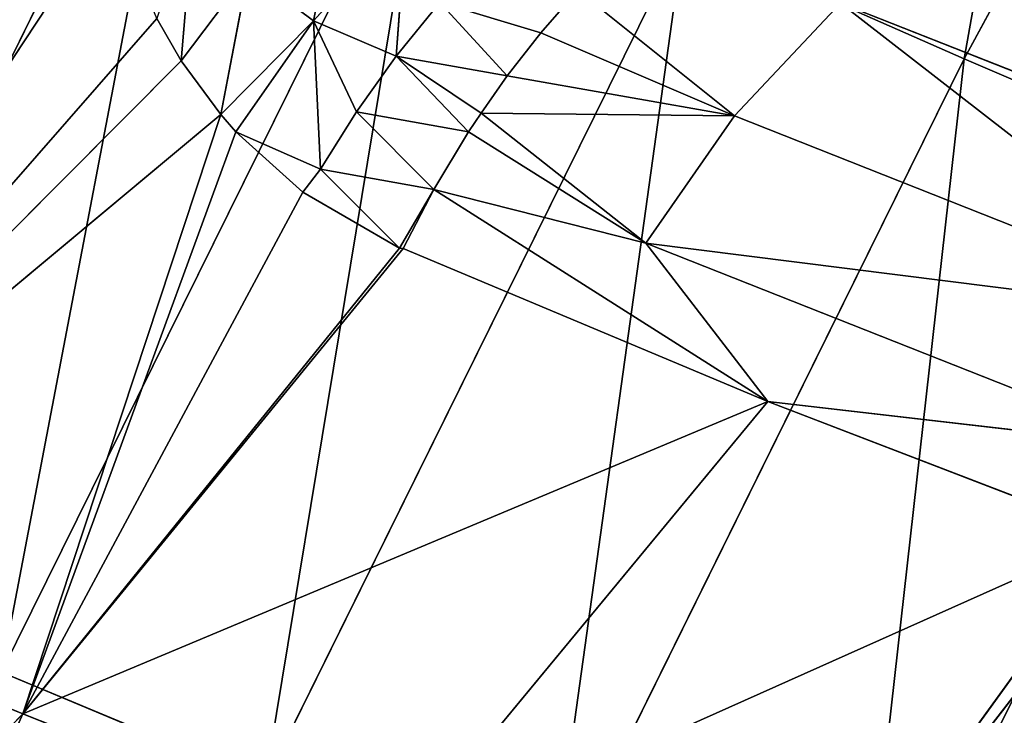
# Model space of a CAD drawing. Extents: x 0 to 605, y 0 to 400.
# Tile 385 of 656: x 27.03 to 33.17, y 282.21 to 286.55. Entities that reach past the tile are written whole.
import ezdxf

# ---------------------------------------------------------------- set-up
doc = ezdxf.new("R2010")
doc.units = 0
doc.header["$LTSCALE"] = 25.4
doc.layers.get('0').update_dxf_attribs({"linetype": 'CONTINUOUS'})

# ---------------------------------------------------------------- blocks, each defined once
blk = doc.blocks.new('ATLANTA610_-_S_STL')
at = {"color": 0}
for p, q in [((27.8724, 109.8131, 112.6458), (25.1454, 111.1108, 116.771)), ((25.1454, 111.1108, 116.771), (28.1558, 108.7331, 113.3298)), ((27.8724, 109.8131, 112.6458), (25.1454, 111.1108, 116.771)), ((28.5549, 107.5488, 113.9289), (25.1454, 111.1108, 116.771)), ((25.1454, 111.1108, 116.771), (27.3199, 106.5904, 117.6663)), ((28.5549, 107.5488, 113.9289), (25.1454, 111.1108, 116.771)), ((28.3083, 108.2493, 113.5924), (25.1454, 111.1108, 116.771)), ((28.3083, 108.2493, 113.5924), (25.1454, 111.1108, 116.771)), ((25.1454, 111.1108, 116.771), (28.1558, 108.7331, 113.3298)), ((25.1454, 111.1108, 116.771), (27.3199, 106.5904, 117.6663)), ((22.6383, 111.087, 122.4661), (27.3199, 106.5904, 117.6663)), ((22.6383, 111.087, 122.4661), (27.3199, 106.5904, 117.6663)), ((28.3083, 108.2493, 113.5924), (28.3886, 108.9971, 112.6303)), ((28.3083, 108.2493, 113.5924), (28.3886, 108.9971, 112.6303)), ((28.1558, 108.7331, 113.3298), (28.3083, 108.2493, 113.5924)), ((28.1558, 108.7331, 113.3298), (28.3083, 108.2493, 113.5924)), ((28.3083, 108.2493, 113.5924), (28.5549, 107.5488, 113.9289)), ((28.7257, 108.0998, 113.0379), (28.3083, 108.2493, 113.5924)), ((28.7257, 108.0998, 113.0379), (28.3083, 108.2493, 113.5924)), ((28.3083, 108.2493, 113.5924), (28.5549, 107.5488, 113.9289)), ((28.5549, 107.5488, 113.9289), (28.7257, 108.0998, 113.0379)), ((28.5549, 107.5488, 113.9289), (28.7257, 108.0998, 113.0379)), ((29.1334, 107.1947, 113.3436), (28.7257, 108.0998, 113.0379)), ((29.1334, 107.1947, 113.3436), (28.7257, 108.0998, 113.0379)), ((29.1334, 107.1947, 113.3436), (29.3157, 107.9736, 112.4181)), ((29.1334, 107.1947, 113.3436), (29.3157, 107.9736, 112.4181)), ((28.5549, 107.5488, 113.9289), (27.3199, 106.5904, 117.6663)), ((28.5549, 107.5488, 113.9289), (27.3199, 106.5904, 117.6663)), ((29.1334, 107.1947, 113.3436), (28.5549, 107.5488, 113.9289)), ((28.5549, 107.5488, 113.9289), (28.6493, 107.3005, 114.0363)), ((29.1334, 107.1947, 113.3436), (28.5549, 107.5488, 113.9289)), ((28.5549, 107.5488, 113.9289), (28.6493, 107.3005, 114.0363)), ((28.6493, 107.3005, 114.0363), (27.3199, 106.5904, 117.6663)), ((28.6493, 107.3005, 114.0363), (27.3199, 106.5904, 117.6663)), ((29.1777, 106.2363, 114.2685), (28.6493, 107.3005, 114.0363)), ((28.6493, 107.3005, 114.0363), (29.0667, 106.2956, 114.412)), ((29.1777, 106.2363, 114.2685), (28.6493, 107.3005, 114.0363)), ((29.1334, 107.1947, 113.3436), (28.6493, 107.3005, 114.0363)), ((29.1334, 107.1947, 113.3436), (28.6493, 107.3005, 114.0363)), ((28.6493, 107.3005, 114.0363), (29.0667, 106.2956, 114.412)), ((29.1777, 106.2363, 114.2685), (29.1334, 107.1947, 113.3436)), ((29.1334, 107.1947, 113.3436), (29.7127, 107.1477, 112.7028)), ((29.4008, 106.2184, 113.9117), (29.1334, 107.1947, 113.3436)), ((29.1777, 106.2363, 114.2685), (29.1334, 107.1947, 113.3436)), ((29.4008, 106.2184, 113.9117), (29.1334, 107.1947, 113.3436)), ((29.6489, 106.2148, 113.5646), (29.1334, 107.1947, 113.3436)), ((29.6489, 106.2148, 113.5646), (29.1334, 107.1947, 113.3436)), ((29.1334, 107.1947, 113.3436), (29.7127, 107.1477, 112.7028)), ((29.6489, 106.2148, 113.5646), (29.7127, 107.1477, 112.7028)), ((29.6489, 106.2148, 113.5646), (29.7127, 107.1477, 112.7028)), ((24.8259, 106.5571, 123.3034), (27.3199, 106.5904, 117.6663)), ((24.8259, 106.5571, 123.3034), (27.3199, 106.5904, 117.6663)), ((29.0667, 106.2956, 114.412), (27.3199, 106.5904, 117.6663)), ((27.3199, 106.5904, 117.6663), (29.6699, 105.0263, 114.7616)), ((29.0667, 106.2956, 114.412), (27.3199, 106.5904, 117.6663)), ((31.9671, 100.701, 115.7185), (27.3199, 106.5904, 117.6663)), ((27.3199, 106.5904, 117.6663), (29.6061, 102.1948, 118.5707)), ((31.9671, 100.701, 115.7185), (27.3199, 106.5904, 117.6663)), ((29.6917, 104.9899, 114.7636), (27.3199, 106.5904, 117.6663)), ((29.6917, 104.9899, 114.7636), (27.3199, 106.5904, 117.6663)), ((27.3199, 106.5904, 117.6663), (29.6699, 105.0263, 114.7616)), ((27.3199, 106.5904, 117.6663), (29.6061, 102.1948, 118.5707)), ((29.1777, 106.2363, 114.2685), (29.0667, 106.2956, 114.412)), ((29.0667, 106.2956, 114.412), (29.6699, 105.0263, 114.7616)), ((29.1777, 106.2363, 114.2685), (29.0667, 106.2956, 114.412)), ((29.0667, 106.2956, 114.412), (29.6699, 105.0263, 114.7616)), ((29.6699, 105.0263, 114.7616), (29.1777, 106.2363, 114.2685)), ((29.8836, 105.0054, 114.3962), (29.1777, 106.2363, 114.2685)), ((29.6699, 105.0263, 114.7616), (29.1777, 106.2363, 114.2685)), ((29.8836, 105.0054, 114.3962), (29.1777, 106.2363, 114.2685)), ((29.4008, 106.2184, 113.9117), (29.1777, 106.2363, 114.2685)), ((29.4008, 106.2184, 113.9117), (29.1777, 106.2363, 114.2685)), ((29.6489, 106.2148, 113.5646), (29.4008, 106.2184, 113.9117)), ((29.4008, 106.2184, 113.9117), (30.1005, 105.0352, 114.0364)), ((29.4008, 106.2184, 113.9117), (30.1005, 105.0352, 114.0364)), ((29.4008, 106.2184, 113.9117), (29.8836, 105.0054, 114.3962)), ((29.4008, 106.2184, 113.9117), (29.8836, 105.0054, 114.3962)), ((29.6489, 106.2148, 113.5646), (29.4008, 106.2184, 113.9117)), ((29.9209, 106.2261, 113.2304), (29.6489, 106.2148, 113.5646)), ((29.9209, 106.2261, 113.2304), (29.6489, 106.2148, 113.5646)), ((30.1005, 105.0352, 114.0364), (29.6489, 106.2148, 113.5646)), ((30.1779, 105.0484, 113.9192), (29.6489, 106.2148, 113.5646)), ((30.1005, 105.0352, 114.0364), (29.6489, 106.2148, 113.5646)), ((30.1779, 105.0484, 113.9192), (29.6489, 106.2148, 113.5646)), ((30.3417, 105.0798, 113.6874), (29.6489, 106.2148, 113.5646)), ((30.3417, 105.0798, 113.6874), (29.6489, 106.2148, 113.5646)), ((30.5507, 105.1261, 113.419), (29.9209, 106.2261, 113.2304)), ((30.3417, 105.0798, 113.6874), (29.9209, 106.2261, 113.2304)), ((30.3417, 105.0798, 113.6874), (29.9209, 106.2261, 113.2304)), ((30.5507, 105.1261, 113.419), (29.9209, 106.2261, 113.2304)), ((31.7582, 102.8038, 113.9372), (30.7811, 105.1837, 113.153)), ((31.7582, 102.8038, 113.9372), (30.7811, 105.1837, 113.153)), ((30.3417, 105.0798, 113.6874), (30.1779, 105.0484, 113.9192)), ((30.3417, 105.0798, 113.6874), (30.1779, 105.0484, 113.9192)), ((30.5507, 105.1261, 113.419), (30.3417, 105.0798, 113.6874)), ((30.5507, 105.1261, 113.419), (30.3417, 105.0798, 113.6874)), ((30.3417, 105.0798, 113.6874), (31.7582, 102.8038, 113.9372)), ((30.3417, 105.0798, 113.6874), (31.7582, 102.8038, 113.9372)), ((30.5507, 105.1261, 113.419), (31.7582, 102.8038, 113.9372)), ((30.5507, 105.1261, 113.419), (31.7582, 102.8038, 113.9372)), ((29.6917, 104.9899, 114.7636), (29.6699, 105.0263, 114.7616)), ((29.6917, 104.9899, 114.7636), (29.6699, 105.0263, 114.7616)), ((30.1005, 105.0352, 114.0364), (29.8836, 105.0054, 114.3962)), ((30.1005, 105.0352, 114.0364), (29.8836, 105.0054, 114.3962)), ((30.1779, 105.0484, 113.9192), (30.1005, 105.0352, 114.0364)), ((30.1779, 105.0484, 113.9192), (30.1005, 105.0352, 114.0364)), ((30.1005, 105.0352, 114.0364), (31.2053, 102.6865, 114.7297)), ((30.1005, 105.0352, 114.0364), (31.2053, 102.6865, 114.7297)), ((30.1779, 105.0484, 113.9192), (31.2053, 102.6865, 114.7297)), ((30.1779, 105.0484, 113.9192), (31.2053, 102.6865, 114.7297)), ((29.8836, 105.0054, 114.3962), (29.6917, 104.9899, 114.7636)), ((29.8836, 105.0054, 114.3962), (29.6917, 104.9899, 114.7636)), ((29.6917, 104.9899, 114.7636), (31.9671, 100.701, 115.7185)), ((29.6917, 104.9899, 114.7636), (31.9671, 100.701, 115.7185)), ((29.8836, 105.0054, 114.3962), (31.2053, 102.6865, 114.7297)), ((29.8836, 105.0054, 114.3962), (31.2053, 102.6865, 114.7297)), ((29.8836, 105.0054, 114.3962), (31.9671, 100.701, 115.7185)), ((29.8836, 105.0054, 114.3962), (31.9671, 100.701, 115.7185)), ((31.7582, 102.8038, 113.9372), (32.4205, 102.9991, 113.2326)), ((31.7582, 102.8038, 113.9372), (32.4205, 102.9991, 113.2326)), ((35.6006, 97.3665, 114.4897), (32.4205, 102.9991, 113.2326)), ((35.6006, 97.3665, 114.4897), (32.4205, 102.9991, 113.2326)), ((31.2053, 102.6865, 114.7297), (31.7582, 102.8038, 113.9372)), ((31.2053, 102.6865, 114.7297), (31.7582, 102.8038, 113.9372)), ((31.7582, 102.8038, 113.9372), (34.9562, 97.1393, 115.2014)), ((31.7582, 102.8038, 113.9372), (34.9562, 97.1393, 115.2014)), ((31.2053, 102.6865, 114.7297), (31.9671, 100.701, 115.7185)), ((34.4184, 96.9953, 115.9998), (31.2053, 102.6865, 114.7297)), ((31.2053, 102.6865, 114.7297), (31.9671, 100.701, 115.7185)), ((34.4184, 96.9953, 115.9998), (31.2053, 102.6865, 114.7297)), ((34.1328, 96.947, 116.55), (29.6061, 102.1948, 118.5707)), ((34.1328, 96.947, 116.55), (29.6061, 102.1948, 118.5707)), ((31.9671, 100.701, 115.7185), (29.6061, 102.1948, 118.5707)), ((31.9671, 100.701, 115.7185), (29.6061, 102.1948, 118.5707)), ((31.9671, 100.701, 115.7185), (34.4184, 96.9953, 115.9998)), ((31.9671, 100.701, 115.7185), (34.4184, 96.9953, 115.9998)), ((31.9671, 100.701, 115.7185), (34.1328, 96.947, 116.55)), ((31.9671, 100.701, 115.7185), (34.1328, 96.947, 116.55)), ((34.2451, 96.7603, 116.5914), (32.0086, 97.9288, 119.485)), ((34.2451, 96.7603, 116.5914), (32.0086, 97.9288, 119.485)), ((34.1328, 96.947, 116.55), (32.0086, 97.9288, 119.485)), ((34.1328, 96.947, 116.55), (32.0086, 97.9288, 119.485)), ((28.3405, 50.7569, 111.3629), (25.6752, 50.7613, 116.7508)), ((28.3405, 50.7569, 111.3629), (25.6752, 50.7613, 116.7508)), ((29.8252, 43.3736, 112.0698), (27.186, 43.3781, 117.4062)), ((27.186, 43.3781, 117.4062), (28.8312, 36.0355, 118.0917)), ((29.8252, 43.3736, 112.0698), (27.186, 43.3781, 117.4062)), ((27.186, 43.3781, 117.4062), (28.8312, 36.0355, 118.0917)), ((31.4426, 36.031, 112.8092), (28.8312, 36.0355, 118.0917)), ((31.4426, 36.031, 112.8092), (28.8312, 36.0355, 118.0917)), ((31.4426, 36.031, 112.8092), (33.1911, 28.7332, 113.5808)), ((31.4426, 36.031, 112.8092), (33.1911, 28.7332, 113.5808)), ((33.1911, 28.7332, 113.5808), (30.6093, 28.7373, 118.8071)), ((33.1911, 28.7332, 113.5808), (30.6093, 28.7373, 118.8071)), ((35.9688, 28.7295, 108.4543), (33.1911, 28.7332, 113.5808)), ((33.1911, 28.7332, 113.5808), (35.0694, 21.4838, 114.3842)), ((35.9688, 28.7295, 108.4543), (33.1911, 28.7332, 113.5808)), ((33.1911, 28.7332, 113.5808), (35.0694, 21.4838, 114.3842))]:
    blk.add_line(p, q, dxfattribs=at)
mesh = blk.add_polyface(dxfattribs=at)
corners = [(27.6148, 111.7136, 111.0224), (23.0777, 115.7511, 115.884), (27.6936, 110.8019, 111.8795), (25.8099, 115.7639, 110.2307)]
mesh.append_faces([[corners[k] for k in face] for face in [(0, 1, 2), (1, 0, 3)]], dxfattribs={"vtx0": -1, "color": 0})
mesh = blk.add_polyface(dxfattribs=at)
corners = [(23.0777, 115.7511, 115.884), (25.1454, 111.1108, 116.771), (27.6936, 110.8019, 111.8795)]
mesh.append_faces([[corners[k] for k in face] for face in [(0, 1, 2)]], dxfattribs={"color": 0})
mesh = blk.add_polyface(dxfattribs=at)
corners = [(25.1454, 111.1108, 116.771), (22.6383, 111.087, 122.4661), (27.3199, 106.5904, 117.6663)]
mesh.append_faces([[corners[k] for k in face] for face in [(0, 1, 2)]], dxfattribs={"color": 0})
mesh = blk.add_polyface(dxfattribs=at)
corners = [(25.1454, 111.1108, 116.771), (28.1558, 108.7331, 113.3298), (27.8724, 109.8131, 112.6458)]
mesh.append_faces([[corners[k] for k in face] for face in [(0, 1, 2)]], dxfattribs={"color": 0})
mesh = blk.add_polyface(dxfattribs=at)
corners = [(25.1454, 111.1108, 116.771), (27.8724, 109.8131, 112.6458), (27.6936, 110.8019, 111.8795)]
mesh.append_faces([[corners[k] for k in face] for face in [(0, 1, 2)]], dxfattribs={"color": 0})
mesh = blk.add_polyface(dxfattribs=at)
corners = [(25.1454, 111.1108, 116.771), (27.3199, 106.5904, 117.6663), (28.5549, 107.5488, 113.9289)]
mesh.append_faces([[corners[k] for k in face] for face in [(0, 1, 2)]], dxfattribs={"color": 0})
mesh = blk.add_polyface(dxfattribs=at)
corners = [(25.1454, 111.1108, 116.771), (28.5549, 107.5488, 113.9289), (28.3083, 108.2493, 113.5924)]
mesh.append_faces([[corners[k] for k in face] for face in [(0, 1, 2)]], dxfattribs={"color": 0})
mesh = blk.add_polyface(dxfattribs=at)
corners = [(25.1454, 111.1108, 116.771), (28.3083, 108.2493, 113.5924), (28.1558, 108.7331, 113.3298)]
mesh.append_faces([[corners[k] for k in face] for face in [(0, 1, 2)]], dxfattribs={"color": 0})
mesh = blk.add_polyface(dxfattribs=at)
corners = [(22.6383, 111.087, 122.4661), (24.8259, 106.5571, 123.3034), (27.3199, 106.5904, 117.6663)]
mesh.append_faces([[corners[k] for k in face] for face in [(0, 1, 2)]], dxfattribs={"color": 0})
mesh = blk.add_polyface(dxfattribs=at)
corners = [(28.3886, 108.9971, 112.6303), (28.1558, 108.7331, 113.3298), (28.3083, 108.2493, 113.5924)]
mesh.append_faces([[corners[k] for k in face] for face in [(0, 1, 2)]], dxfattribs={"color": 0})
mesh = blk.add_polyface(dxfattribs=at)
corners = [(28.3886, 108.9971, 112.6303), (28.3083, 108.2493, 113.5924), (28.7257, 108.0998, 113.0379)]
mesh.append_faces([[corners[k] for k in face] for face in [(0, 1, 2)]], dxfattribs={"color": 0})
mesh = blk.add_polyface(dxfattribs=at)
corners = [(28.3083, 108.2493, 113.5924), (28.5549, 107.5488, 113.9289), (28.7257, 108.0998, 113.0379)]
mesh.append_faces([[corners[k] for k in face] for face in [(0, 1, 2)]], dxfattribs={"color": 0})
mesh = blk.add_polyface(dxfattribs=at)
corners = [(28.7257, 108.0998, 113.0379), (28.5549, 107.5488, 113.9289), (29.1334, 107.1947, 113.3436)]
mesh.append_faces([[corners[k] for k in face] for face in [(0, 1, 2)]], dxfattribs={"color": 0})
mesh = blk.add_polyface(dxfattribs=at)
corners = [(28.7257, 108.0998, 113.0379), (29.1334, 107.1947, 113.3436), (29.3157, 107.9736, 112.4181)]
mesh.append_faces([[corners[k] for k in face] for face in [(0, 1, 2)]], dxfattribs={"color": 0})
mesh = blk.add_polyface(dxfattribs=at)
corners = [(29.3157, 107.9736, 112.4181), (29.1334, 107.1947, 113.3436), (29.7127, 107.1477, 112.7028)]
mesh.append_faces([[corners[k] for k in face] for face in [(0, 1, 2)]], dxfattribs={"color": 0})
mesh = blk.add_polyface(dxfattribs=at)
corners = [(28.5549, 107.5488, 113.9289), (27.3199, 106.5904, 117.6663), (28.6493, 107.3005, 114.0363)]
mesh.append_faces([[corners[k] for k in face] for face in [(0, 1, 2)]], dxfattribs={"color": 0})
mesh = blk.add_polyface(dxfattribs=at)
corners = [(28.5549, 107.5488, 113.9289), (28.6493, 107.3005, 114.0363), (29.1334, 107.1947, 113.3436)]
mesh.append_faces([[corners[k] for k in face] for face in [(0, 1, 2)]], dxfattribs={"color": 0})
mesh = blk.add_polyface(dxfattribs=at)
corners = [(28.6493, 107.3005, 114.0363), (27.3199, 106.5904, 117.6663), (29.0667, 106.2956, 114.412)]
mesh.append_faces([[corners[k] for k in face] for face in [(0, 1, 2)]], dxfattribs={"color": 0})
mesh = blk.add_polyface(dxfattribs=at)
corners = [(28.6493, 107.3005, 114.0363), (29.0667, 106.2956, 114.412), (29.1777, 106.2363, 114.2685)]
mesh.append_faces([[corners[k] for k in face] for face in [(0, 1, 2)]], dxfattribs={"color": 0})
mesh = blk.add_polyface(dxfattribs=at)
corners = [(28.6493, 107.3005, 114.0363), (29.1777, 106.2363, 114.2685), (29.1334, 107.1947, 113.3436)]
mesh.append_faces([[corners[k] for k in face] for face in [(0, 1, 2)]], dxfattribs={"color": 0})
mesh = blk.add_polyface(dxfattribs=at)
corners = [(29.1334, 107.1947, 113.3436), (29.1777, 106.2363, 114.2685), (29.4008, 106.2184, 113.9117)]
mesh.append_faces([[corners[k] for k in face] for face in [(0, 1, 2)]], dxfattribs={"color": 0})
mesh = blk.add_polyface(dxfattribs=at)
corners = [(29.1334, 107.1947, 113.3436), (29.4008, 106.2184, 113.9117), (29.6489, 106.2148, 113.5646)]
mesh.append_faces([[corners[k] for k in face] for face in [(0, 1, 2)]], dxfattribs={"color": 0})
mesh = blk.add_polyface(dxfattribs=at)
corners = [(29.1334, 107.1947, 113.3436), (29.6489, 106.2148, 113.5646), (29.7127, 107.1477, 112.7028)]
mesh.append_faces([[corners[k] for k in face] for face in [(0, 1, 2)]], dxfattribs={"color": 0})
mesh = blk.add_polyface(dxfattribs=at)
corners = [(29.7127, 107.1477, 112.7028), (29.6489, 106.2148, 113.5646), (29.9209, 106.2261, 113.2304)]
mesh.append_faces([[corners[k] for k in face] for face in [(0, 1, 2)]], dxfattribs={"color": 0})
mesh = blk.add_polyface(dxfattribs=at)
corners = [(27.3199, 106.5904, 117.6663), (24.8259, 106.5571, 123.3034), (29.6061, 102.1948, 118.5707)]
mesh.append_faces([[corners[k] for k in face] for face in [(0, 1, 2)]], dxfattribs={"color": 0})
mesh = blk.add_polyface(dxfattribs=at)
corners = [(27.3199, 106.5904, 117.6663), (29.6699, 105.0263, 114.7616), (29.0667, 106.2956, 114.412)]
mesh.append_faces([[corners[k] for k in face] for face in [(0, 1, 2)]], dxfattribs={"color": 0})
mesh = blk.add_polyface(dxfattribs=at)
corners = [(27.3199, 106.5904, 117.6663), (29.6061, 102.1948, 118.5707), (31.9671, 100.701, 115.7185)]
mesh.append_faces([[corners[k] for k in face] for face in [(0, 1, 2)]], dxfattribs={"color": 0})
mesh = blk.add_polyface(dxfattribs=at)
corners = [(27.3199, 106.5904, 117.6663), (31.9671, 100.701, 115.7185), (29.6917, 104.9899, 114.7636)]
mesh.append_faces([[corners[k] for k in face] for face in [(0, 1, 2)]], dxfattribs={"color": 0})
mesh = blk.add_polyface(dxfattribs=at)
corners = [(27.3199, 106.5904, 117.6663), (29.6917, 104.9899, 114.7636), (29.6699, 105.0263, 114.7616)]
mesh.append_faces([[corners[k] for k in face] for face in [(0, 1, 2)]], dxfattribs={"color": 0})
mesh = blk.add_polyface(dxfattribs=at)
corners = [(29.0667, 106.2956, 114.412), (29.6699, 105.0263, 114.7616), (29.1777, 106.2363, 114.2685)]
mesh.append_faces([[corners[k] for k in face] for face in [(0, 1, 2)]], dxfattribs={"color": 0})
mesh = blk.add_polyface(dxfattribs=at)
corners = [(29.8836, 105.0054, 114.3962), (29.6699, 105.0263, 114.7616), (29.6917, 104.9899, 114.7636), (29.1777, 106.2363, 114.2685)]
mesh.append_faces([[corners[k] for k in face] for face in [(0, 1, 2), (1, 0, 3)]], dxfattribs={"vtx0": -1, "color": 0})
mesh = blk.add_polyface(dxfattribs=at)
corners = [(29.1777, 106.2363, 114.2685), (29.8836, 105.0054, 114.3962), (29.4008, 106.2184, 113.9117)]
mesh.append_faces([[corners[k] for k in face] for face in [(0, 1, 2)]], dxfattribs={"color": 0})
mesh = blk.add_polyface(dxfattribs=at)
corners = [(29.4008, 106.2184, 113.9117), (30.1005, 105.0352, 114.0364), (29.6489, 106.2148, 113.5646)]
mesh.append_faces([[corners[k] for k in face] for face in [(0, 1, 2)]], dxfattribs={"color": 0})
mesh = blk.add_polyface(dxfattribs=at)
corners = [(29.4008, 106.2184, 113.9117), (29.8836, 105.0054, 114.3962), (30.1005, 105.0352, 114.0364)]
mesh.append_faces([[corners[k] for k in face] for face in [(0, 1, 2)]], dxfattribs={"color": 0})
mesh = blk.add_polyface(dxfattribs=at)
corners = [(29.9209, 106.2261, 113.2304), (29.6489, 106.2148, 113.5646), (30.3417, 105.0798, 113.6874)]
mesh.append_faces([[corners[k] for k in face] for face in [(0, 1, 2)]], dxfattribs={"color": 0})
mesh = blk.add_polyface(dxfattribs=at)
corners = [(29.6489, 106.2148, 113.5646), (30.1005, 105.0352, 114.0364), (30.1779, 105.0484, 113.9192)]
mesh.append_faces([[corners[k] for k in face] for face in [(0, 1, 2)]], dxfattribs={"color": 0})
mesh = blk.add_polyface(dxfattribs=at)
corners = [(29.6489, 106.2148, 113.5646), (30.1779, 105.0484, 113.9192), (30.3417, 105.0798, 113.6874)]
mesh.append_faces([[corners[k] for k in face] for face in [(0, 1, 2)]], dxfattribs={"color": 0})
mesh = blk.add_polyface(dxfattribs=at)
corners = [(30.5507, 105.1261, 113.419), (30.7811, 105.1837, 113.153), (29.9209, 106.2261, 113.2304), (31.7582, 102.8038, 113.9372)]
mesh.append_faces([[corners[k] for k in face] for face in [(0, 1, 2), (1, 0, 3)]], dxfattribs={"vtx0": -1, "color": 0})
mesh = blk.add_polyface(dxfattribs=at)
corners = [(29.9209, 106.2261, 113.2304), (30.3417, 105.0798, 113.6874), (30.5507, 105.1261, 113.419)]
mesh.append_faces([[corners[k] for k in face] for face in [(0, 1, 2)]], dxfattribs={"color": 0})
mesh = blk.add_polyface(dxfattribs=at)
corners = [(32.4205, 102.9991, 113.2326), (30.7811, 105.1837, 113.153), (31.7582, 102.8038, 113.9372)]
mesh.append_faces([[corners[k] for k in face] for face in [(0, 1, 2)]], dxfattribs={"color": 0})
mesh = blk.add_polyface(dxfattribs=at)
corners = [(31.7582, 102.8038, 113.9372), (30.1779, 105.0484, 113.9192), (31.2053, 102.6865, 114.7297), (30.3417, 105.0798, 113.6874)]
mesh.append_faces([[corners[k] for k in face] for face in [(0, 1, 2), (1, 0, 3)]], dxfattribs={"vtx0": -1, "color": 0})
mesh = blk.add_polyface(dxfattribs=at)
corners = [(30.5507, 105.1261, 113.419), (30.3417, 105.0798, 113.6874), (31.7582, 102.8038, 113.9372)]
mesh.append_faces([[corners[k] for k in face] for face in [(0, 1, 2)]], dxfattribs={"color": 0})
mesh = blk.add_polyface(dxfattribs=at)
corners = [(30.1005, 105.0352, 114.0364), (29.8836, 105.0054, 114.3962), (31.2053, 102.6865, 114.7297)]
mesh.append_faces([[corners[k] for k in face] for face in [(0, 1, 2)]], dxfattribs={"color": 0})
mesh = blk.add_polyface(dxfattribs=at)
corners = [(30.1779, 105.0484, 113.9192), (30.1005, 105.0352, 114.0364), (31.2053, 102.6865, 114.7297)]
mesh.append_faces([[corners[k] for k in face] for face in [(0, 1, 2)]], dxfattribs={"color": 0})
mesh = blk.add_polyface(dxfattribs=at)
corners = [(29.8836, 105.0054, 114.3962), (29.6917, 104.9899, 114.7636), (31.9671, 100.701, 115.7185)]
mesh.append_faces([[corners[k] for k in face] for face in [(0, 1, 2)]], dxfattribs={"color": 0})
mesh = blk.add_polyface(dxfattribs=at)
corners = [(29.8836, 105.0054, 114.3962), (31.9671, 100.701, 115.7185), (31.2053, 102.6865, 114.7297)]
mesh.append_faces([[corners[k] for k in face] for face in [(0, 1, 2)]], dxfattribs={"color": 0})
mesh = blk.add_polyface(dxfattribs=at)
corners = [(36.3275, 97.6693, 113.8953), (33.9687, 103.5923, 112.1992), (33.1678, 103.2659, 112.6463), (37.1066, 98.0343, 113.4396)]
mesh.append_faces([[corners[k] for k in face] for face in [(0, 1, 2), (1, 0, 3)]], dxfattribs={"vtx0": -1, "color": 0})
mesh = blk.add_polyface(dxfattribs=at)
corners = [(35.6006, 97.3665, 114.4897), (33.1678, 103.2659, 112.6463), (32.4205, 102.9991, 113.2326), (36.3275, 97.6693, 113.8953)]
mesh.append_faces([[corners[k] for k in face] for face in [(0, 1, 2), (1, 0, 3)]], dxfattribs={"vtx0": -1, "color": 0})
mesh = blk.add_polyface(dxfattribs=at)
corners = [(34.9562, 97.1393, 115.2014), (32.4205, 102.9991, 113.2326), (31.7582, 102.8038, 113.9372), (35.6006, 97.3665, 114.4897)]
mesh.append_faces([[corners[k] for k in face] for face in [(0, 1, 2), (1, 0, 3)]], dxfattribs={"vtx0": -1, "color": 0})
mesh = blk.add_polyface(dxfattribs=at)
corners = [(34.9562, 97.1393, 115.2014), (31.2053, 102.6865, 114.7297), (34.4184, 96.9953, 115.9998), (31.7582, 102.8038, 113.9372)]
mesh.append_faces([[corners[k] for k in face] for face in [(0, 1, 2), (1, 0, 3)]], dxfattribs={"vtx0": -1, "color": 0})
mesh = blk.add_polyface(dxfattribs=at)
corners = [(31.2053, 102.6865, 114.7297), (31.9671, 100.701, 115.7185), (34.4184, 96.9953, 115.9998)]
mesh.append_faces([[corners[k] for k in face] for face in [(0, 1, 2)]], dxfattribs={"color": 0})
mesh = blk.add_polyface(dxfattribs=at)
corners = [(29.6061, 102.1948, 118.5707), (32.0086, 97.9288, 119.485), (34.1328, 96.947, 116.55)]
mesh.append_faces([[corners[k] for k in face] for face in [(0, 1, 2)]], dxfattribs={"color": 0})
mesh = blk.add_polyface(dxfattribs=at)
corners = [(29.6061, 102.1948, 118.5707), (34.1328, 96.947, 116.55), (31.9671, 100.701, 115.7185)]
mesh.append_faces([[corners[k] for k in face] for face in [(0, 1, 2)]], dxfattribs={"color": 0})
mesh = blk.add_polyface(dxfattribs=at)
corners = [(31.9671, 100.701, 115.7185), (34.1328, 96.947, 116.55), (34.4184, 96.9953, 115.9998)]
mesh.append_faces([[corners[k] for k in face] for face in [(0, 1, 2)]], dxfattribs={"color": 0})
mesh = blk.add_polyface(dxfattribs=at)
corners = [(32.0086, 97.9288, 119.485), (34.5303, 93.7977, 120.41), (34.2451, 96.7603, 116.5914)]
mesh.append_faces([[corners[k] for k in face] for face in [(0, 1, 2)]], dxfattribs={"color": 0})
mesh = blk.add_polyface(dxfattribs=at)
corners = [(32.0086, 97.9288, 119.485), (34.2451, 96.7603, 116.5914), (34.1328, 96.947, 116.55)]
mesh.append_faces([[corners[k] for k in face] for face in [(0, 1, 2)]], dxfattribs={"color": 0})
mesh = blk.add_polyface(dxfattribs=at)
corners = [(25.6752, 50.7613, 116.7508), (26.9898, 58.1772, 110.689), (28.3405, 50.7569, 111.3629), (24.3003, 58.1812, 116.126)]
mesh.append_faces([[corners[k] for k in face] for face in [(0, 1, 2), (1, 0, 3)]], dxfattribs={"vtx0": -1, "color": 0})
mesh = blk.add_polyface(dxfattribs=at)
corners = [(27.186, 43.3781, 117.4062), (28.3405, 50.7569, 111.3629), (29.8252, 43.3736, 112.0698), (25.6752, 50.7613, 116.7508)]
mesh.append_faces([[corners[k] for k in face] for face in [(0, 1, 2), (1, 0, 3)]], dxfattribs={"vtx0": -1, "color": 0})
mesh = blk.add_polyface(dxfattribs=at)
corners = [(26.4162, 36.0405, 123.4697), (27.186, 43.3781, 117.4062), (28.8312, 36.0355, 118.0917), (24.7453, 43.3831, 122.8384)]
mesh.append_faces([[corners[k] for k in face] for face in [(0, 1, 2), (1, 0, 3)]], dxfattribs={"vtx0": -1, "color": 0})
mesh = blk.add_polyface(dxfattribs=at)
corners = [(28.8312, 36.0355, 118.0917), (29.8252, 43.3736, 112.0698), (31.4426, 36.031, 112.8092), (27.186, 43.3781, 117.4062)]
mesh.append_faces([[corners[k] for k in face] for face in [(0, 1, 2), (1, 0, 3)]], dxfattribs={"vtx0": -1, "color": 0})
mesh = blk.add_polyface(dxfattribs=at)
corners = [(30.6093, 28.7373, 118.8071), (31.4426, 36.031, 112.8092), (33.1911, 28.7332, 113.5808), (28.8312, 36.0355, 118.0917)]
mesh.append_faces([[corners[k] for k in face] for face in [(0, 1, 2), (1, 0, 3)]], dxfattribs={"vtx0": -1, "color": 0})
mesh = blk.add_polyface(dxfattribs=at)
corners = [(33.1911, 28.7332, 113.5808), (34.252, 36.0271, 107.6271), (35.9688, 28.7295, 108.4543), (31.4426, 36.031, 112.8092)]
mesh.append_faces([[corners[k] for k in face] for face in [(0, 1, 2), (1, 0, 3)]], dxfattribs={"vtx0": -1, "color": 0})
mesh = blk.add_polyface(dxfattribs=at)
corners = [(32.519, 21.4874, 119.5519), (33.1911, 28.7332, 113.5808), (35.0694, 21.4838, 114.3842), (30.6093, 28.7373, 118.8071)]
mesh.append_faces([[corners[k] for k in face] for face in [(0, 1, 2), (1, 0, 3)]], dxfattribs={"vtx0": -1, "color": 0})
mesh = blk.add_polyface(dxfattribs=at)
corners = [(35.0694, 21.4838, 114.3842), (35.9688, 28.7295, 108.4543), (37.8134, 21.4807, 109.3157), (33.1911, 28.7332, 113.5808)]
mesh.append_faces([[corners[k] for k in face] for face in [(0, 1, 2), (1, 0, 3)]], dxfattribs={"vtx0": -1, "color": 0})
mesh = blk.add_polyface(dxfattribs=at)
corners = [(34.5587, 14.2897, 120.3259), (35.0694, 21.4838, 114.3842), (37.0759, 14.287, 115.2189), (32.519, 21.4874, 119.5519)]
mesh.append_faces([[corners[k] for k in face] for face in [(0, 1, 2), (1, 0, 3)]], dxfattribs={"vtx0": -1, "color": 0})

msp = doc.modelspace()

# ---------------------------------------------------------------- block references
at = {"color": 254, "extrusion": (0, -1, 5.55112e-17)}
msp.add_blockref('ATLANTA610_-_S_STL', (-0.2686, -0.0661, -399.8831), dxfattribs=at)

doc.saveas('drawing.dxf')
